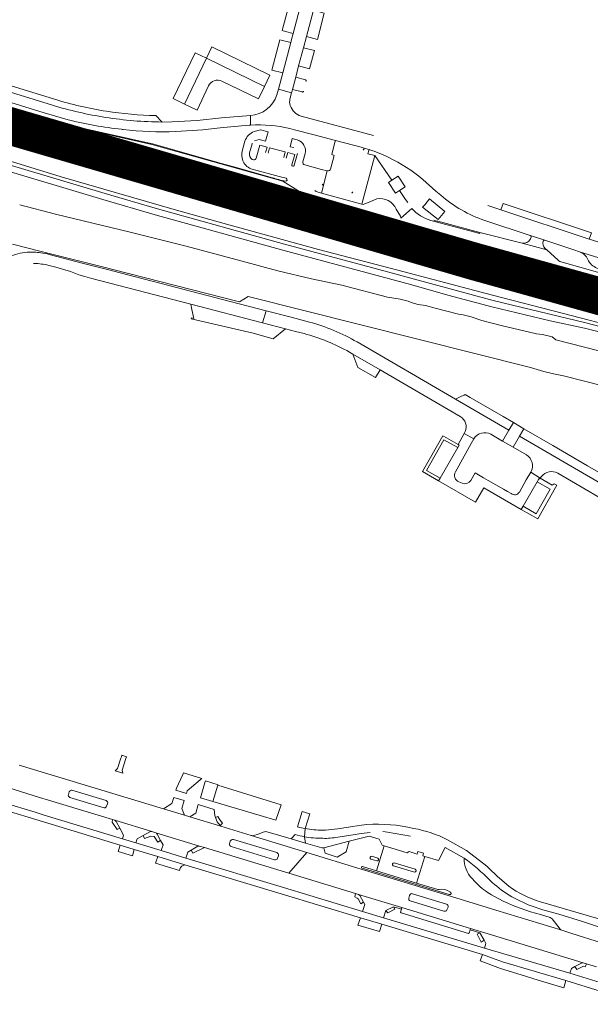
# Model space of a CAD drawing. Header units: metres. Extents: x 166325 to 190320, y 381923 to 404576.
# Tile 298 of 656: x 174815 to 175043, y 387123 to 387516. Entities that reach past the tile are written whole.
import ezdxf

# ---------------------------------------------------------------- set-up
doc = ezdxf.new("R2010")
doc.units = ezdxf.units.M
for name, color, linetype, lineweight in [('B-WE-VH-VERHARDING_ASFALT-GV', 8, 'Continuous', 18), ('B-WE-VH-VERHARDING_BETON-GV', 8, 'Continuous', 18), ('B-WE-VH-VERHARDING_BETONSTRAATSTEEN-GV', 8, 'Continuous', 18), ('B-WE-VH-VERHARDING_HALFVERHARDING-GV', 8, 'Continuous', 18), ('B-WE-VH-VERHARDING_N-WEG', 8, 'Continuous', 18), ('B-WE-VH-VERHARDING_STRAATBAKSTEEN-GV', 8, 'Continuous', 18)]:
    doc.layers.add(name, color=color, linetype=linetype, lineweight=lineweight)

msp = doc.modelspace()

# ---------------------------------------------------------------- linework, layer by layer
at = {"layer": 'B-WE-VH-VERHARDING_ASFALT-GV', "flags": 128}
for points in [[(174746.486, 387499.999), (174741.228, 387502.012), (174662.445, 387525.609), (174660.349, 387518.612), (174742.092, 387494.128), (174818.205, 387470.214), (174855.681, 387459.179), (174882.384, 387451.497), (174910.59, 387443.622), (174963.641, 387429.508), (175000, 387419.97), (175016.181, 387415.624), (175025.288, 387413.166), (175053.85, 387405.65)], [(174707.404, 387498.846), (174703.786, 387499.985), (174659.15, 387514.538), (174657.232, 387507.967), (174658.182, 387507.675), (174663.52, 387505.973), (174668.139, 387504.509), (174671.979, 387503.285), (174685.11, 387499.061), (174740.02, 387481.422), (174787.053, 387466.546), (174831.561, 387452.897), (174876.572, 387439.826), (174897.513, 387433.918), (174915.89, 387428.933), (174934.182, 387423.86), (174965.774, 387415.646), (175003.517, 387405.66), (175031.357, 387398.417), (175055.886, 387392.144)], [(174740.555, 387512.896), (174739.66, 387513.318), (174737.222, 387510.197), (174752.784, 387502.073), (174757.998, 387499.351), (174760.728, 387498.101), (174824.778, 387478.317), (174834.415, 387475.58)], [(174828.057, 387481.419), (174762.183, 387501.72), (174758.16, 387503.624), (174752.571, 387506.6)], [(175055.518, 387390.801), (175040.746, 387394.637), (175003.805, 387403.475), (174955.364, 387416.75), (174920.569, 387426.037), (174870.013, 387440.124), (174849.061, 387446.261), (174806.703, 387458.875), (174786.904, 387465.015), (174752.047, 387476.001), (174683.2, 387497.957), (174676.604, 387499.804), (174670.081, 387501.255), (174669.488, 387501.373), (174669.029, 387501.669), (174668.009, 387501.851)], [(175270.557, 387344.378), (175265.83, 387345.64), (175263.78, 387346.2), (175263.318, 387343.598), (175086.97, 387390.54), (175057.63, 387398.35), (175028.29, 387406.38), (175018.204, 387409.041), (175000.08, 387413.777), (174930.059, 387432.106), (174888.278, 387443.671), (174833.117, 387459.577), (174810.37, 387466.426), (174707.404, 387498.846)], [(174926.986, 387446.739), (174919.925, 387451.061), (174901.866, 387456.144), (174867.719, 387465.756), (174829.269, 387474.436), (174825.14, 387475.456), (174824.18, 387475.743), (174754.932, 387497.388), (174748.318, 387499.408), (174747.065, 387499.791)], [(174922.936, 387481.244), (174922.753, 387481.97), (174922.658, 387482.58), (174922.691, 387483.26), (174922.765, 387483.822), (174923.398, 387486.275), (174918.157, 387487.737), (174917.54, 387485.52)], [(174904.967, 387473.287), (174906.562, 387473.436), (174907.064, 387473.483), (174907.013, 387477.363), (174895.513, 387476.304), (174885.742, 387475.269), (174875.633, 387474.728), (174871.774, 387474.689)], [(174907.013, 387477.363), (174907.064, 387473.483)], [(174956.161, 387469.372), (174927.268, 387477.038)], [(174855.619, 387471.809), (174855.935, 387471.771), (174856.25, 387471.733)], [(174877.236, 387470.908), (174887.996, 387471.607), (174894.921, 387472.345), (174904.967, 387473.287)], [(174922.7, 387472.091), (174924.601, 387471.605), (174932.421, 387469.607), (174940.905, 387467.349), (174951.658, 387464.487)], [(174805.919, 387456.433), (174848.167, 387443.843), (174868.995, 387437.74), (174919.932, 387423.536), (174971.391, 387409.72), (174985.8, 387405.661), (175003.282, 387400.979), (175026.576, 387395.396), (175040.245, 387392.457), (175054.962, 387388.771)], [(174975.77, 387451.801), (174980.994, 387447.188), (174982.893, 387445.511)], [(174971.326, 387440.211), (174966.983, 387436.381)], [(175000.509, 387435.452), (175018.613, 387429.479), (175024.43, 387427.539), (175032.326, 387424.901), (175035.944, 387423.714), (175038.23, 387422.937), (175045.926, 387420.48), (175046.75, 387420.215), (175048.623, 387425.94), (175042.153, 387428.044), (175006.909, 387439.705), (175001.749, 387441.379)], [(175029.701, 387419.647), (175025.212, 387423.716), (175015.337, 387426.366), (174998.51, 387430.638), (174998.444, 387430.24), (174978.985, 387435.43)], [(175045.926, 387420.48), (175038.23, 387422.937)], [(175041.612, 387419.914), (175041.832, 387419.282)], [(175025.288, 387413.166), (175016.181, 387415.624)], [(175016.767, 387415.157), (175019.276, 387410.398)], [(175260.01, 387355.902), (175259.311, 387356.09), (175103.26, 387398.19), (175074.283, 387406.522), (175052.73, 387412.72), (175045.384, 387414.801), (175031.275, 387418.799)], [(175025.771, 387408.19), (175024.102, 387411.759)], [(175018.204, 387409.041), (175028.29, 387406.38)], [(174810.643, 387209.145), (174822.941, 387205.362), (174826.562, 387204.254), (174852.064, 387196.535), (174852.925, 387196.275), (174867.692, 387191.787), (174869.245, 387191.31), (174886.778, 387185.924), (174888.666, 387185.352), (174922.383, 387175.13), (174929.559, 387183.363), (174907.329, 387190.196), (174895.243, 387193.854), (174882.835, 387197.589), (174880.778, 387198.244), (174872.304, 387200.793), (174814.809, 387218.27)], [(174834.448, 387206.596), (174834.796, 387207.621)], [(174928.834, 387192.965), (174928.532, 387189.729)], [(174941.826, 387189.575), (174947.954, 387190.523), (174951.137, 387190.953), (174954.713, 387191.357)], [(174953.446, 387194.533), (174951.293, 387194.299), (174949.597, 387194.115), (174947.596, 387193.767), (174945.399, 387193.385)], [(174959.805, 387191.749), (174961.652, 387191.563)], [(174961.652, 387191.563), (174970.8, 387189.957)], [(174900.273, 387188.598), (174917.518, 387183.376)], [(175010.007, 387169.966), (175005.559, 387173.879), (175002.087, 387177.233), (175001.3, 387177.955), (174993.235, 387184.271), (174985.667, 387188.529)], [(175047, 387147.384), (175035.122, 387151.166), (175031.146, 387152.457), (175004.828, 387160.448), (174987.163, 387165.851), (174951.158, 387176.786), (174929.559, 387183.363), (174922.383, 387175.13), (174948.882, 387167.059), (174950.062, 387166.7), (174967.405, 387161.439), (174994.79, 387153.133), (175001.785, 387151.011), (175039.728, 387139.433), (175040.991, 387139.041), (175045.037, 387137.786)], [(174984.656, 387185.471), (174992.224, 387181.213)], [(174918.224, 387182.108), (174917.875, 387181.123)], [(174971.7, 387166.975), (174985.194, 387162.859)], [(175104.609, 387139.221), (175063.669, 387151.871), (175046.873, 387156.756), (175040.91, 387158.49), (175022.653, 387163.8)], [(174985.83, 387161.655), (174985.368, 387160.503)], [(175018.967, 387162.163), (175023.642, 387160.596), (175030.032, 387158.784), (175039.412, 387155.925), (175046.654, 387153.487), (175055.633, 387150.857), (175104.924, 387135.95)]]:
    msp.add_lwpolyline(points, dxfattribs=at)
at = {"layer": 'B-WE-VH-VERHARDING_ASFALT-GV'}
for points in [[(174917.54, 387485.52, -0.3143127), (174907.013, 387477.363)], [(174927.268, 387477.038, -0.2473032), (174922.936, 387481.244)], [(174834.415, 387475.58, 0.0369317), (174855.619, 387471.809)], [(174856.25, 387471.733, 0.0390371), (174877.236, 387470.908)], [(174907.064, 387473.483, -0.0747457), (174922.7, 387472.091)], [(174954.31, 387463.725, -0.0429364), (174962.161, 387460.553)], [(174962.161, 387460.553, -0.0617565), (174975.77, 387451.801)], [(174927.936, 387446.252, -0.199423), (174926.986, 387446.739)], [(174982.893, 387445.511, 0.0969762), (175000.509, 387435.452)], [(174978.985, 387435.43, -0.1265248), (174971.326, 387440.211)], [(175038.23, 387422.937, -0.2111706), (175041.612, 387419.914)], [(175031.275, 387418.799, -0.1084201), (175029.701, 387419.647)], [(175041.832, 387419.282, 0.2039338), (175045.773, 387416.286)], [(175016.181, 387415.624, -0.1865312), (175016.767, 387415.157)], [(175024.102, 387411.759, -0.6247574), (175025.288, 387413.166)], [(175019.276, 387410.398, -0.6498598), (175018.204, 387409.041)], [(175028.29, 387406.38, -0.1785779), (175025.771, 387408.19)], [(174834.796, 387207.621, -0.3676773), (174835.833, 387208.217)], [(174849.55, 387201.624, -0.3329617), (174848.658, 387201.217)], [(174935.797, 387192.272, -0.0389204), (174928.834, 387192.965)], [(174945.399, 387193.385, -0.0231328), (174935.797, 387192.272)], [(174972.091, 387193.02, 0.077668), (174953.446, 387194.533)], [(174985.667, 387188.529, 0.0698248), (174972.091, 387193.02)], [(174928.532, 387189.729, 0.0444921), (174935.885, 387189.07)], [(174935.885, 387189.07, 0.0618721), (174941.826, 387189.575)], [(174917.875, 387181.123, -0.4084898), (174916.625, 387180.523)], [(174992.224, 387181.213, -0.0473029), (175002.454, 387172.323)], [(175002.454, 387172.323, 0.0984115), (175018.967, 387162.163)], [(175022.653, 387163.8, -0.0849396), (175010.007, 387169.966)], [(174985.368, 387160.503, -0.3971784), (174984.166, 387160.053)], [(174985.194, 387162.859, -0.3627847), (174985.83, 387161.655)]]:
    msp.add_lwpolyline(points, format="xyb", dxfattribs=at)
at = {"layer": 'B-WE-VH-VERHARDING_BETON-GV', "flags": 128}
for points in [[(174951.658, 387464.487), (174940.905, 387467.349), (174940.567, 387466.08), (174939.431, 387461.707), (174940.399, 387461.408), (174938.99, 387455.935)], [(174956.569, 387461.291), (174953.847, 387462.011), (174954.202, 387463.324), (174954.31, 387463.725)], [(174937.687, 387455.215), (174935.338, 387446.314), (174951.482, 387441.956), (174956.569, 387461.291)], [(174852.925, 387196.275), (174852.064, 387196.535), (174851.914, 387195.482), (174853.898, 387192.595), (174854.928, 387193.132), (174853.518, 387195.786)], [(174866.949, 387191.708), (174864.202, 387190.22), (174864.836, 387189.05), (174867.319, 387189.979), (174868.638, 387189.738), (174870.11, 387187.568), (174871.21, 387188.206), (174869.812, 387190.783)], [(174869.245, 387191.31), (174867.692, 387191.787)], [(174886.117, 387185.917), (174883.428, 387184.338), (174884.089, 387183.212), (174888.666, 387185.352)], [(174888.666, 387185.352), (174886.778, 387185.924)], [(174963.956, 387178.14), (174965.34, 387177.698)], [(174972.403, 387175.638), (174965.34, 387177.698), (174963.956, 387178.14)], [(174964.363, 387179.261), (174972.736, 387176.753)], [(174965.34, 387177.698), (174972.403, 387175.638)]]:
    msp.add_lwpolyline(points, dxfattribs=at)
at = {"layer": 'B-WE-VH-VERHARDING_BETON-GV'}
for points in [[(174954.31, 387463.725, 0.0180165), (174951.658, 387464.487)], [(174938.99, 387455.935, -0.41837), (174937.687, 387455.215)], [(174869.812, 387190.783, 0.1346392), (174869.245, 387191.31)], [(174964.363, 387179.261, 0.8315378), (174963.956, 387178.14)], [(174972.403, 387175.638, 0.8885709), (174972.736, 387176.753)]]:
    msp.add_lwpolyline(points, format="xyb", dxfattribs=at)
at = {"layer": 'B-WE-VH-VERHARDING_BETON-GV', "flags": 128}
for points in [[(174952.004, 387463.667), (174952.081, 387463.957), (174952.371, 387463.88), (174952.294, 387463.59)], [(174963.472, 387451.497), (174962.081, 387450.598), (174964.813, 387446.291), (174966.408, 387447.332), (174968.736, 387448.853), (174965.971, 387453.111)], [(174947.458, 387446.501), (174947.535, 387446.791), (174947.825, 387446.714), (174947.748, 387446.424)], [(174978.417, 387444.02), (174976.51, 387441.71), (174975.664, 387440.688), (174981.872, 387435.793), (174984.505, 387439.063)], [(174893.067, 387197.382), (174893.712, 387195.704), (174894.956, 387194.201), (174895.849, 387195.104), (174894.772, 387196.465), (174894.071, 387197.721)], [(174946.453, 387187.925), (174936.27, 387185.326), (174936.833, 387183.088), (174941.577, 387181.543), (174945.148, 387183.63)], [(174976.57, 387181.831), (174975.768, 387182.076), (174976.056, 387183.093), (174973.814, 387183.769), (174973.481, 387182.766), (174970.265, 387183.764), (174969.487, 387183.337), (174960.364, 387186.102), (174957.287, 387176.124), (174973.307, 387171.241)], [(174950.062, 387166.7), (174948.882, 387167.059), (174948.664, 387165.806), (174949.566, 387165.274), (174949.977, 387164.882), (174950.994, 387162.935), (174952.122, 387163.577), (174950.658, 387166.228)], [(174964.06, 387161.809), (174961.002, 387160.231), (174961.768, 387159.327), (174964.595, 387160.786)], [(174998.458, 387151.331), (174997.412, 387150.803), (174999.086, 387147.63), (175000.174, 387148.43)], [(175040.991, 387139.041), (175039.728, 387139.433), (175039.308, 387139.469), (175036.386, 387137.929), (175037.21, 387136.786), (175039.769, 387138.125), (175040.478, 387137.886)]]:
    msp.add_lwpolyline(points, close=True, dxfattribs=at)
at = {"layer": 'B-WE-VH-VERHARDING_BETONSTRAATSTEEN-GV', "flags": 128}
for points in [[(174930.082, 387532.904), (174925.824, 387534.018), (174919.744, 387511.197), (174921.024, 387510.856), (174924.013, 387510.062)], [(174936.401, 387518.155), (174932.125, 387519.28), (174929.336, 387508.843), (174933.747, 387507.66)], [(174923.104, 387506.356), (174918.774, 387507.5), (174915.518, 387495.423), (174919.935, 387494.262)], [(174889.46, 387500.107), (174884.984, 387502.324), (174876.249, 387484.013), (174880.766, 387481.83)], [(174891.644, 387504.655), (174889.46, 387500.107), (174912.604, 387488.919), (174914.795, 387493.435)], [(174928.135, 387504.345), (174926.185, 387497.048), (174930.63, 387495.874), (174932.572, 387503.163)], [(175007.739, 387442.211), (175006.909, 387439.705), (175042.153, 387428.044), (175042.965, 387430.518)], [(174883.249, 387402.082), (174883.682, 387399.987), (174884.429, 387396.378), (174883.527, 387396.606), (174883.394, 387396.233), (174908.15, 387390.485), (174916.149, 387388.235), (174921.077, 387392.249), (174911.893, 387394.637)], [(174947.919, 387382.132), (174949.912, 387376.842), (174956.928, 387372.813), (174958.731, 387375.828)], [(174994.633, 387364.888), (174992.668, 387366.032), (174992.191, 387365.804), (174991.15, 387365.317), (174989.32, 387364.461), (174988.825, 387364.16), (175010.11, 387351.768), (175011.916, 387354.836), (175007.812, 387357.223)], [(175016.066, 387352.422), (175011.916, 387354.836), (175010.11, 387351.768), (175007.574, 387347.464), (175011.745, 387345.039), (175014.283, 387349.375)], [(175070.201, 387316.822), (175070.443, 387317.234), (175071.858, 387319.644), (175072.001, 387319.887), (175067.604, 387322.445), (175060.226, 387326.737), (175055.753, 387329.338), (175041.48, 387337.64), (175027.644, 387345.688), (175016.066, 387352.422), (175014.283, 387349.375)], [(174989.669, 387344.885), (174984.179, 387348.016), (174977.174, 387335.779), (174982.615, 387332.631)], [(175021.419, 387331.178), (175015.778, 387321.5), (175020.945, 387318.528), (175026.477, 387328.268)], [(174857.387, 387220.918), (174857.611, 387221.627), (174855.78, 387222.195), (174855.596, 387221.621), (174855.421, 387221.075), (174854.074, 387216.876), (174853.044, 387216.003), (174856.208, 387215.027), (174855.896, 387216.203)], [(174887.146, 387212.524), (174887.615, 387212.976), (174880.364, 387215.148), (174880.099, 387214.573), (174877.565, 387209.08), (174877.333, 387208.291), (174881.509, 387207), (174881.79, 387207.965), (174887, 387212.4)], [(174894.084, 387210.216), (174894.144, 387210.412), (174889.081, 387211.94), (174889.032, 387211.771), (174887.121, 387205.233), (174892.101, 387203.718)], [(174894.084, 387210.216), (174892.101, 387203.718), (174910.957, 387198.145), (174917.139, 387196.259), (174919.225, 387202.474)], [(174880.631, 387204.147), (174876.503, 387205.358), (174875.747, 387203.017), (174872.304, 387200.793), (174880.778, 387198.244), (174879.685, 387200.923)], [(174892.635, 387200.538), (174886.216, 387202.496), (174885.264, 387199.099), (174882.835, 387197.589), (174895.243, 387193.854), (174894.956, 387194.201), (174893.712, 387195.704), (174893.067, 387197.382), (174892.769, 387198.158)], [(174860.68, 387184.637), (174855.152, 387186.363), (174854.339, 387183.854), (174859.987, 387182.075)], [(174964.06, 387161.809), (174964.066, 387161.812), (174967.216, 387160.832), (174967.405, 387161.439), (174950.062, 387166.7), (174950.658, 387166.228), (174952.122, 387163.577), (174952.579, 387162.749), (174951.742, 387159.883), (174960.047, 387157.399), (174961.002, 387160.231)], [(174959.477, 387154.793), (174950.887, 387157.385), (174949.905, 387154.46), (174958.532, 387151.977)], [(174994.79, 387153.133), (174994.614, 387152.532), (174998.455, 387151.336), (174998.458, 387151.331), (175000.174, 387148.43), (175000.92, 387147.17), (175000.42, 387145.322), (175034.411, 387135.252), (175034.994, 387137.175), (175036.386, 387137.929), (175039.308, 387139.469), (175039.728, 387139.433), (175001.785, 387151.011)], [(174999.499, 387142.79), (174998.594, 387140.285), (175006.766, 387137.16), (175016.684, 387134.137), (175020.061, 387133.108), (175031.923, 387129.493), (175032.754, 387132.355), (175007.593, 387139.791)]]:
    msp.add_lwpolyline(points, close=True, dxfattribs=at)
for points in [[(174828.907, 387483.771), (174765.323, 387503.388), (174762.183, 387501.72)], [(174762.183, 387501.72), (174828.057, 387481.419)], [(174912.604, 387488.919), (174889.46, 387500.107), (174880.766, 387481.83), (174885.732, 387479.405), (174890.301, 387489.099)], [(174895.688, 387491.022), (174910.234, 387483.973), (174912.604, 387488.919)], [(174925.067, 387492.551), (174923.786, 387487.716), (174927.635, 387486.683)], [(174928.921, 387491.503), (174925.067, 387492.551)], [(174871.774, 387474.689), (174869.302, 387477.278)], [(175024.43, 387427.539), (175018.613, 387429.479)], [(175018.927, 387428.81), (175018.64, 387428.068)], [(175015.337, 387426.366), (175025.212, 387423.716), (175024.528, 387424.314)], [(174930.595, 387394.955), (174923.274, 387396.854), (174913.319, 387399.436), (174911.893, 387394.637), (174921.077, 387392.249), (174925.027, 387391.223), (174928.39, 387390.349)], [(174988.825, 387364.16), (174949.544, 387387)], [(174946.476, 387382.95), (174947.919, 387382.132), (174958.731, 387375.828), (174990.699, 387357.283)], [(175002.904, 387350.181), (175007.574, 387347.464), (175010.11, 387351.768), (174988.825, 387364.16)], [(174988.773, 387335.201), (174994.991, 387346.528), (174996.106, 387348.334), (174992.27, 387350.516), (174989.894, 387346.043), (174990.226, 387345.852), (174989.669, 387344.885), (174982.615, 387332.631), (174982.028, 387331.612), (174996.804, 387323.08), (175000.074, 387328.794), (175014.919, 387320.252), (175015.778, 387321.5), (175021.419, 387331.178)], [(174992.67, 387351.269), (174992.27, 387350.516), (174996.106, 387348.334)], [(175070.201, 387316.822), (175014.283, 387349.375), (175011.745, 387345.039), (175017.043, 387341.954)], [(175010.989, 387326.615), (175009.561, 387327.422), (175007.939, 387328.338), (175001.782, 387331.817), (174999.96, 387332.846), (174996.568, 387334.785), (174994.844, 387331.802)], [(175021.419, 387331.178), (175021.951, 387332.09), (175022.168, 387332.508), (175022.421, 387332.367), (175022.585, 387332.619), (175018.834, 387335.094), (175016.952, 387331.957), (175014.274, 387327.164)], [(175018.834, 387335.094), (175022.585, 387332.619), (175023.073, 387333.369)], [(175029.575, 387334.681), (175045.95, 387325.144), (175052.83, 387321.137), (175055.283, 387319.708), (175064.697, 387314.225), (175072.209, 387309.857), (175079.094, 387305.84), (175091.354, 387298.699), (175094.095, 387297.103), (175102.658, 387292.115), (175143.807, 387268.149), (175144.97, 387267.472), (175159.888, 387259.309)], [(174991.469, 387330.66), (174990.177, 387331.197)], [(175048.205, 387131.02), (175034.411, 387135.252), (175000.42, 387145.322), (174960.047, 387157.399), (174951.742, 387159.883), (174920.166, 387169.452), (174881.26, 387181.161), (174871.484, 387184.155), (174861.309, 387187.258), (174856.007, 387188.866), (174824.782, 387198.327), (174821.161, 387199.444), (174808.857, 387203.204), (174804.771, 387204.427), (174793.685, 387207.839), (174790.286, 387208.864), (174751.809, 387220.523), (174738.434, 387223.925), (174731.636, 387225.666), (174724.437, 387227.556), (174713.125, 387230.514), (174693.339, 387235.65), (174663.874, 387242.943)], [(174663.888, 387239.793), (174691.662, 387233.36), (174738.431, 387221.129), (174750.945, 387218.026), (174784.518, 387207.823), (174807.919, 387200.723), (174824.469, 387195.667), (174855.152, 387186.363), (174860.68, 387184.637), (174870.07, 387181.794), (174880.856, 387178.52), (174919.321, 387166.892), (174950.887, 387157.385), (174959.477, 387154.793), (174999.499, 387142.79), (175007.593, 387139.791), (175032.754, 387132.355), (175046.523, 387128.104)], [(174849.464, 387204.16), (174835.833, 387208.217)], [(174835.04, 387205.356), (174848.658, 387201.217)], [(174849.55, 387201.624), (174850.098, 387202.824)], [(174930.714, 387198.902), (174927.685, 387199.828), (174925.748, 387193.631), (174925.85, 387193.6)], [(174867.692, 387191.787), (174852.925, 387196.275)], [(174853.518, 387195.786), (174854.928, 387193.132), (174856.414, 387190.333), (174856.007, 387188.866), (174861.309, 387187.258), (174861.808, 387188.924), (174864.202, 387190.22), (174866.949, 387191.708)], [(174928.834, 387192.965), (174930.714, 387198.902)], [(174886.778, 387185.924), (174869.245, 387191.31)], [(174951.745, 387177.814), (174957.287, 387176.124), (174960.364, 387186.102), (174959.574, 387186.357), (174958.361, 387188.729), (174954.411, 387189.94), (174946.453, 387187.925), (174945.148, 387183.63), (174941.577, 387181.543), (174936.833, 387183.088), (174936.27, 387185.326), (174935.877, 387185.27), (174935.514, 387185.332), (174929.051, 387187.204), (174923.249, 387188.896), (174913.172, 387191.836), (174912.15, 387191.491), (174910.485, 387190.862), (174907.938, 387190.1)], [(174869.812, 387190.783), (174871.21, 387188.206), (174872.178, 387186.421), (174871.484, 387184.155), (174881.26, 387181.161), (174882.013, 387183.507), (174883.428, 387184.338), (174886.117, 387185.917)], [(174898.978, 387187.902), (174898.732, 387186.917)], [(174907.329, 387190.196), (174929.559, 387183.363), (174951.158, 387176.786), (174987.163, 387165.851), (175004.828, 387160.448), (175031.146, 387152.457)], [(174924.89, 387190.552), (174923.249, 387188.896), (174929.051, 387187.204), (174928.532, 387189.729)], [(174899.367, 387185.751), (174916.625, 387180.523)], [(174992.224, 387181.213), (174984.656, 387185.471), (174981.958, 387180.244), (174976.57, 387181.831), (174973.307, 387171.241), (174981.757, 387168.665), (174982.253, 387168.657)], [(174870.07, 387181.794), (174869.139, 387179.177), (174878.72, 387176.272), (174879.039, 387177.159)], [(174879.994, 387178.148), (174880.856, 387178.52), (174870.07, 387181.794)], [(174956.456, 387180.327), (174955.072, 387180.769)], [(174955.479, 387181.891), (174957.764, 387181.206)], [(174957.454, 387180.036), (174956.456, 387180.327)], [(174986.315, 387166.612), (174958.289, 387175.172), (174951.544, 387177.133)], [(174970.475, 387166.318), (174970.133, 387165.216)], [(174970.702, 387164.179), (174984.166, 387160.053)], [(174967.405, 387161.439), (174967.216, 387160.832), (174966.86, 387159.686)], [(174994.256, 387151.312), (174994.614, 387152.532), (174994.79, 387153.133), (174967.405, 387161.439)], [(175030.553, 387152.855), (175027.365, 387156.987), (175026.598, 387157.528), (175022.735, 387158.723), (175018.674, 387159.817)], [(174967.112, 387159.312), (174993.985, 387151.148)]]:
    msp.add_lwpolyline(points, dxfattribs=at)
at = {"layer": 'B-WE-VH-VERHARDING_BETONSTRAATSTEEN-GV'}
for points in [[(174890.301, 387489.099, -0.4024439), (174895.688, 387491.022)], [(174929.25, 387490.89, 0.4320299), (174928.921, 387491.503)], [(174927.635, 387486.683, 0.458152), (174928.228, 387487.042)], [(174849.587, 387479.019, -0.0372046), (174828.907, 387483.771)], [(174828.057, 387481.419, 0.0371441), (174849.244, 387476.565)], [(174869.302, 387477.278, -0.0342768), (174849.587, 387479.019)], [(174849.244, 387476.565, 0.036624), (174871.774, 387474.689)], [(175018.64, 387428.068, -0.3271444), (175015.337, 387426.366)], [(175018.613, 387429.479, -0.3765254), (175018.927, 387428.81)], [(175024.528, 387424.314, -0.3197131), (175023.777, 387427.196)], [(175023.777, 387427.196, -0.4117576), (175024.43, 387427.539)], [(174949.544, 387387, 0.064661), (174930.595, 387394.955)], [(174928.39, 387390.349, -0.0650874), (174946.476, 387382.95)], [(174990.699, 387357.283, -0.3743944), (174992.67, 387351.269)], [(174996.106, 387348.334, -0.413862), (175002.904, 387350.181)], [(175017.043, 387341.954, -0.4097706), (175018.834, 387335.094)], [(174990.177, 387331.197, -0.4461897), (174988.773, 387335.201)], [(175023.073, 387333.369, -0.3660935), (175029.575, 387334.681)], [(174994.844, 387331.802, -0.3767624), (174991.469, 387330.66)], [(175012.743, 387326.026, -0.2182526), (175010.989, 387326.615)], [(175014.274, 387327.164, -0.1825351), (175012.743, 387326.026)], [(174834.448, 387206.596, 0.403868), (174835.04, 387205.356)], [(174850.098, 387202.824, 0.3889149), (174849.464, 387204.16)], [(174852.925, 387196.275, -0.188785), (174853.518, 387195.786)], [(174866.949, 387191.708, -0.1879787), (174867.692, 387191.787)], [(174925.85, 387193.6, 0.0171694), (174928.834, 387192.965)], [(174900.273, 387188.598, 0.3894321), (174898.978, 387187.902)], [(174907.938, 387190.1, -0.018976), (174907.329, 387190.196)], [(174928.532, 387189.729, -0.0233856), (174924.89, 387190.552)], [(174886.117, 387185.917, -0.1265908), (174886.778, 387185.924)], [(174898.732, 387186.917, 0.378211), (174899.367, 387185.751)], [(174918.224, 387182.108, 0.3977835), (174917.518, 387183.376)], [(174955.072, 387180.769, -0.8306284), (174955.479, 387181.891)], [(174957.764, 387181.206, -0.8976745), (174957.454, 387180.036)], [(174995.426, 387173.033, -0.2018825), (174992.224, 387181.213)], [(174879.039, 387177.159, -0.1744723), (174879.994, 387178.148)], [(174951.544, 387177.133, -0.9848987), (174951.745, 387177.814)], [(175004.396, 387165.856, -0.1042038), (174995.426, 387173.033)], [(174982.253, 387168.657, -0.2000537), (174986.557, 387167.788)], [(174986.557, 387167.788, -0.9919906), (174986.315, 387166.612)], [(174970.133, 387165.216, 0.3746718), (174970.702, 387164.179)], [(174971.7, 387166.975, 0.4002959), (174970.475, 387166.318)], [(175018.674, 387159.817, -0.0521528), (175004.396, 387165.856)], [(174966.86, 387159.686, 0.2500429), (174967.112, 387159.312)], [(175031.146, 387152.457, -0.1234233), (175030.553, 387152.855)], [(174993.985, 387151.148, 0.3145399), (174994.256, 387151.312)]]:
    msp.add_lwpolyline(points, format="xyb", dxfattribs=at)
at = {"layer": 'B-WE-VH-VERHARDING_HALFVERHARDING-GV', "flags": 128}
for points in [[(175045.913, 387383.424), (175028.732, 387387.86), (175027.32, 387388.993), (175023.506, 387389.967), (175021.065, 387390.274), (175007.025, 387393.59), (174999.255, 387395.598), (174995.065, 387397.055), (174991.816, 387397.84), (174989.978, 387398.015), (174980.62, 387400.475), (174976.818, 387401.583), (174973.871, 387401.95), (174971.491, 387402.581), (174969.947, 387403.203), (174966.757, 387404.041), (174961.615, 387404.878), (174943.492, 387409.624), (174931.32, 387412.167), (174917.956, 387415.379), (174903.743, 387419.261), (174881.429, 387425.191), (174859.039, 387430.823), (174829.281, 387437.907), (174815.029, 387441.64)], [(174812.171, 387425.933), (174823.571, 387423.07), (174850.77, 387416.315), (174852.206, 387415.952), (174902.7, 387402.962), (174906.186, 387405.095), (175018.73, 387376.801), (175023.996, 387375.282), (175027.887, 387374.28), (175031.874, 387373.487), (175097.777, 387356.678)]]:
    msp.add_lwpolyline(points, dxfattribs=at)
at = {"layer": 'B-WE-VH-VERHARDING_N-WEG', "const_width": 15, "flags": 128}
msp.add_lwpolyline([(179238.148, 386745.003), (178727.352, 386805.229), (178365.634, 386858.639), (178265.463, 386879.516), (177699.795, 386956.106), (177281.212, 386997.775), (176913.081, 387040.629), (176714.708, 387067.116), (176513.975, 387082.824), (176334.72, 387090.826), (176179.133, 387111.7), (176033.068, 387139.937), (175822.658, 387196.025), (175616.602, 387250.993), (175292.926, 387336.714), (174996.039, 387419.18), (174648.529, 387520.516), (174558.936, 387544.99), (174399.462, 387551.147), (174143.482, 387607.325), (173777.64, 387656.898), (173629.28, 387668.078), (173499.621, 387714.244), (173213.034, 387739.83)], dxfattribs=at)
at = {"layer": 'B-WE-VH-VERHARDING_STRAATBAKSTEEN-GV', "flags": 128}
for points in [[(174931.691, 387538.959), (174930.922, 387536.064), (174930.082, 387532.904), (174924.013, 387510.062), (174923.469, 387507.616), (174923.269, 387506.913), (174923.104, 387506.356), (174919.935, 387494.262), (174918.157, 387487.737), (174923.398, 387486.275), (174923.644, 387487.177), (174923.786, 387487.716), (174925.067, 387492.551), (174926.185, 387497.048), (174928.135, 387504.345), (174929.336, 387508.843), (174932.125, 387519.28)], [(174915.799, 387452.499), (174901.927, 387456.369), (174897.002, 387457.743), (174895.508, 387458.16), (174868.454, 387465.84), (174829.327, 387474.694), (174829.269, 387474.436), (174867.719, 387465.756), (174901.866, 387456.144), (174919.925, 387451.061), (174926.986, 387446.739)], [(174908.589, 387467.218), (174910.537, 387467.727), (174913.095, 387467.067), (174914.104, 387470.845), (174911.101, 387471.617), (174908.527, 387470.943)], [(174904.826, 387467.041), (174903.765, 387463.134)], [(174906.684, 387462.424), (174907.673, 387465.992)], [(174925.713, 387467.606), (174925.174, 387467.736), (174923.699, 387468.093), (174922.833, 387464.813), (174924.277, 387464.543)], [(174913.084, 387462.483), (174913.66, 387464.715), (174910.713, 387465.468), (174909.351, 387460.348)], [(174920.351, 387460.563), (174920.919, 387462.795), (174914.663, 387464.446), (174914.056, 387462.232)], [(174923.532, 387457.664), (174924.703, 387461.742), (174921.913, 387462.545), (174921.323, 387460.305)], [(174925.749, 387462.093), (174924.479, 387457.549)], [(174927.97, 387458.765), (174928.889, 387462.112)], [(174903.973, 387459.398), (174904.056, 387459.201), (174904.157, 387458.969)], [(174908.249, 387459.654), (174907.686, 387459.804)], [(174968.872, 387443.836), (174966.408, 387447.332), (174964.813, 387446.291), (174962.081, 387450.598), (174963.472, 387451.497), (174956.569, 387461.291), (174951.482, 387441.956), (174952.028, 387441.809), (174952.622, 387442.055), (174953.757, 387442.524), (174957.385, 387444.025)], [(174907.738, 387455.836), (174918.453, 387453.023), (174921.303, 387452.244)], [(174932.649, 387447.359), (174933.295, 387446.972), (174933.99, 387446.678), (174935.338, 387446.314), (174937.687, 387455.215), (174935.4, 387455.819), (174928.662, 387457.596)], [(174969.722, 387442.631), (174968.872, 387443.836)], [(174965.184, 387439.989), (174966.843, 387437.223)], [(174978.985, 387435.43), (174998.444, 387430.24), (174998.51, 387430.638), (174981.697, 387435.139), (174981.407, 387435.217), (174980.219, 387435.535)], [(174852.053, 387415.329), (174850.602, 387415.705), (174840.426, 387418.345), (174826.755, 387421.891)], [(174820.573, 387418.315), (174821.573, 387418.319)], [(174827.293, 387417.38), (174829.435, 387416.773), (174835.291, 387415.114), (174838.604, 387413.803), (174840.949, 387413.076), (174843.839, 387412.325), (174883.249, 387402.082), (174911.893, 387394.637), (174913.319, 387399.436), (174902.512, 387402.239), (174852.053, 387415.329)]]:
    msp.add_lwpolyline(points, dxfattribs=at)
at = {"layer": 'B-WE-VH-VERHARDING_STRAATBAKSTEEN-GV'}
for points in [[(174908.527, 387470.943, 0.2305761), (174904.826, 387467.041)], [(174907.673, 387465.992, -0.0407061), (174907.721, 387466.233)], [(174928.889, 387462.112, 0.3932869), (174925.713, 387467.606)], [(174903.765, 387463.134, 0.1557756), (174903.973, 387459.398)], [(174907.686, 387459.804, -0.305914), (174906.684, 387462.424)], [(174904.157, 387458.969, 0.2168618), (174907.738, 387455.836)], [(174909.351, 387460.348, -0.3893326), (174908.249, 387459.654)], [(174928.662, 387457.596, -0.4042318), (174927.97, 387458.765)], [(174924.479, 387457.549, -1.160703), (174923.532, 387457.664)], [(174920.958, 387451.173, -0.0419379), (174915.799, 387452.499)], [(174921.303, 387452.244, -0.9016134), (174920.958, 387451.173)], [(174926.986, 387446.739, -0.2142247), (174926.934, 387447.113)], [(174957.385, 387444.025, -0.3533139), (174965.184, 387439.989)], [(174966.843, 387437.223, -0.0997689), (174966.983, 387436.381)], [(174817.945, 387422.752, 0.077485), (174810.793, 387420.98)], [(174823.49, 387422.567, 0.053196), (174817.945, 387422.752)], [(174826.755, 387421.891, 0.0318206), (174823.49, 387422.567)], [(174821.573, 387418.319, -0.0409451), (174827.293, 387417.38)]]:
    msp.add_lwpolyline(points, format="xyb", dxfattribs=at)
at = {"layer": 'B-WE-VH-VERHARDING_STRAATBAKSTEEN-GV', "flags": 128}
for points in [[(174935.721, 387449.92), (174936.011, 387449.843), (174935.934, 387449.553), (174935.644, 387449.63)], [(174983.75, 387349.575), (174975.594, 387335.327), (174982.028, 387331.612), (174982.615, 387332.631), (174977.174, 387335.779), (174984.179, 387348.016), (174989.669, 387344.885), (174990.226, 387345.852), (174989.894, 387346.043), (174985.167, 387348.76)], [(175022.585, 387332.619), (175022.421, 387332.367), (175022.168, 387332.508), (175021.951, 387332.09), (175021.419, 387331.178), (175026.477, 387328.268), (175020.945, 387318.528), (175015.778, 387321.5), (175014.919, 387320.252), (175015.025, 387320.191), (175021.56, 387316.431), (175028.617, 387328.907), (175029.132, 387329.832), (175028.178, 387330.371), (175027.366, 387329.949)]]:
    msp.add_lwpolyline(points, close=True, dxfattribs=at)

doc.saveas('drawing.dxf')
